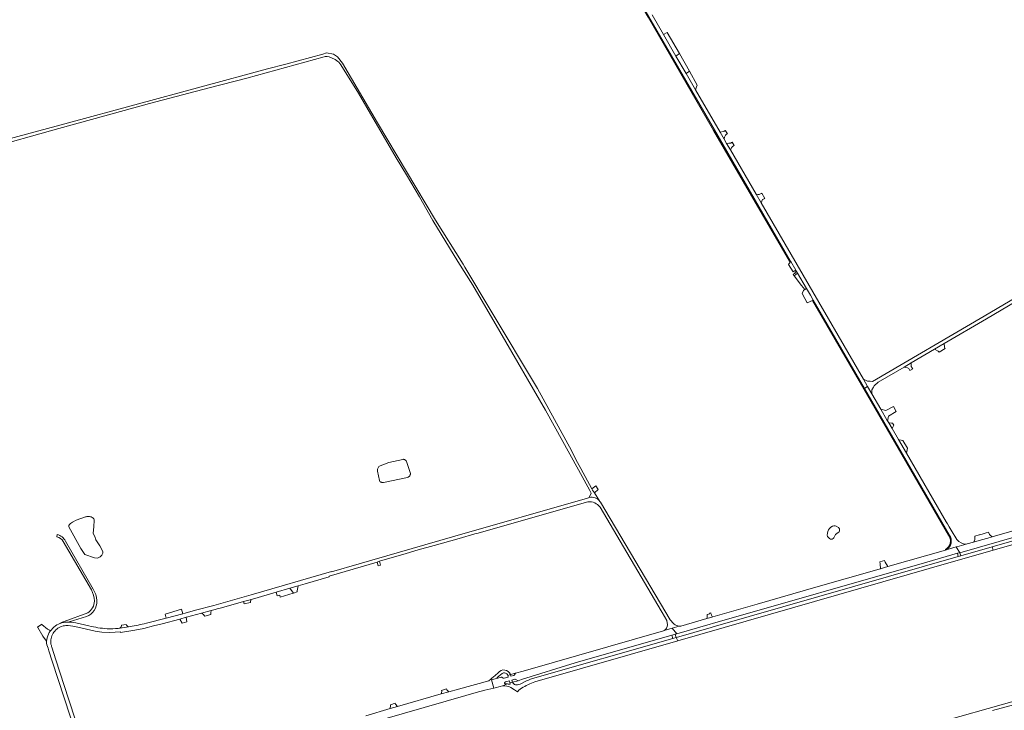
# Model space of a CAD drawing. Header units: metres. Extents: x 166325 to 190320, y 381923 to 404576.
# Tile 923 of 1056: x 177359 to 178165, y 400237 to 400801. Entities that reach past the tile are written whole.
import ezdxf

# ---------------------------------------------------------------- set-up
doc = ezdxf.new("R2010")
doc.units = ezdxf.units.M
for name, color, linetype, lineweight in [('B-WE-OG-WATER_MEER-GV', 8, 'Continuous', 18), ('B-WE-VH-VERHARDING_ASFALT-GV', 8, 'Continuous', 18), ('B-WE-VH-VERHARDING_BETONSTRAATSTEEN-GV', 8, 'Continuous', 18), ('B-WE-VH-VERHARDING_FUNDERING_ZAND-GV', 8, 'Continuous', 18)]:
    doc.layers.add(name, color=color, linetype=linetype, lineweight=lineweight)

msp = doc.modelspace()

# ---------------------------------------------------------------- linework, layer by layer
at = {"layer": 'B-WE-OG-WATER_MEER-GV', "flags": 128}
for points in [[(177675.603, 400440.318), (177675.42, 400440.729), (177675.166, 400441.1), (177674.852, 400441.421), (177674.485, 400441.682), (177674.078, 400441.873), (177673.644, 400441.989), (177673.195, 400442.027), (177672.748, 400441.985), (177672.648, 400441.964), (177661.405, 400439.39), (177654.119, 400436.706), (177653.642, 400436.399), (177653.213, 400436.027), (177652.84, 400435.599), (177652.531, 400435.123), (177652.292, 400434.608), (177652.127, 400434.064), (177652.04, 400433.503), (177652.033, 400432.935), (177652.106, 400432.372), (177652.135, 400432.238), (177653.578, 400424.792), (177653.777, 400424.378), (177654.047, 400423.997), (177654.378, 400423.669), (177654.759, 400423.401), (177655.181, 400423.203), (177655.631, 400423.08), (177656.095, 400423.035), (177656.56, 400423.07), (177657.012, 400423.184), (177676.449, 400427.22), (177676.563, 400427.24), (177677.03, 400427.376), (177677.468, 400427.587), (177677.866, 400427.866), (177678.213, 400428.207), (177678.5, 400428.6), (177678.718, 400429.034), (177678.862, 400429.499), (177678.928, 400429.98), (177678.915, 400430.467)], [(177675.603, 400440.318), (177675.42, 400440.729), (177675.166, 400441.1), (177674.852, 400441.421), (177674.485, 400441.682), (177674.078, 400441.873), (177673.644, 400441.989), (177673.195, 400442.027), (177672.748, 400441.985), (177672.648, 400441.964), (177661.405, 400439.39), (177654.119, 400436.706), (177653.642, 400436.399), (177653.213, 400436.027), (177652.84, 400435.599), (177652.531, 400435.123), (177652.292, 400434.608), (177652.127, 400434.064), (177652.04, 400433.503), (177652.033, 400432.935), (177652.106, 400432.372), (177652.135, 400432.238), (177653.578, 400424.792), (177653.777, 400424.378), (177654.047, 400423.997), (177654.378, 400423.669), (177654.759, 400423.401), (177655.181, 400423.203), (177655.631, 400423.08), (177656.095, 400423.035), (177656.56, 400423.07), (177657.012, 400423.184), (177676.449, 400427.22), (177676.563, 400427.24), (177677.03, 400427.376), (177677.468, 400427.587), (177677.866, 400427.866), (177678.213, 400428.207), (177678.5, 400428.6), (177678.718, 400429.034), (177678.862, 400429.499), (177678.928, 400429.98), (177678.915, 400430.467)], [(177419.642, 400381.482), (177420.05, 400387.197), (177420.442, 400391.998), (177420.402, 400392.451), (177420.283, 400392.89), (177420.089, 400393.302), (177419.826, 400393.674), (177419.502, 400393.993), (177419.24, 400394.184), (177418.621, 400394.563), (177417.965, 400394.872), (177417.279, 400395.107), (177416.572, 400395.267), (177415.852, 400395.347), (177415.128, 400395.348), (177414.408, 400395.27), (177413.702, 400395.114), (177413.336, 400395), (177405.525, 400392.218), (177402.675, 400390.644), (177400.977, 400389.489), (177400.142, 400388.648), (177399.722, 400387.82), (177399.542, 400386.846), (177409.421, 400369.207), (177412.701, 400364.3), (177420.701, 400361.496), (177423.001, 400361.275), (177425.21, 400362.152), (177426.679, 400363.626), (177427.403, 400365.348), (177427.369, 400366.556), (177424.941, 400371.359), (177421.823, 400376.268), (177420.809, 400378.856)], [(177419.642, 400381.482), (177420.05, 400387.197), (177420.442, 400391.998), (177420.402, 400392.451), (177420.283, 400392.89), (177420.089, 400393.302), (177419.826, 400393.674), (177419.502, 400393.993), (177419.24, 400394.184), (177418.621, 400394.563), (177417.965, 400394.872), (177417.279, 400395.107), (177416.572, 400395.267), (177415.852, 400395.347), (177415.128, 400395.348), (177414.408, 400395.27), (177413.702, 400395.114), (177413.336, 400395), (177405.525, 400392.218), (177402.675, 400390.644), (177400.977, 400389.489), (177400.142, 400388.648), (177399.722, 400387.82), (177399.542, 400386.846), (177409.421, 400369.207), (177412.701, 400364.3), (177420.701, 400361.496), (177423.001, 400361.275), (177425.21, 400362.152), (177426.679, 400363.626), (177427.403, 400365.348), (177427.369, 400366.556), (177424.941, 400371.359), (177421.823, 400376.268), (177420.809, 400378.856)], [(178028.746, 400382.065), (178029.412, 400382.729), (178029.804, 400383.457), (178029.942, 400384.422), (178029.815, 400385.205), (178028.915, 400386.281), (178027.155, 400387.325), (178026.309, 400387.59), (178025.225, 400387.601), (178024.078, 400387.338), (178022.798, 400386.653), (178021.535, 400385.475), (178020.887, 400384.32), (178020.367, 400383.046), (178020.019, 400381.753), (178019.762, 400379.997), (178020.052, 400378.776), (178020.561, 400378.302), (178021.507, 400377.327), (178022.562, 400376.725), (178023.723, 400376.618), (178024.634, 400377.291), (178025.154, 400377.9), (178025.683, 400378.928), (178026.586, 400380.511), (178027.589, 400381.384)], [(178028.746, 400382.065), (178029.412, 400382.729), (178029.804, 400383.457), (178029.942, 400384.422), (178029.815, 400385.205), (178028.915, 400386.281), (178027.155, 400387.325), (178026.309, 400387.59), (178025.225, 400387.601), (178024.078, 400387.338), (178022.798, 400386.653), (178021.535, 400385.475), (178020.887, 400384.32), (178020.367, 400383.046), (178020.019, 400381.753), (178019.762, 400379.997), (178020.052, 400378.776), (178020.561, 400378.302), (178021.507, 400377.327), (178022.562, 400376.725), (178023.723, 400376.618), (178024.634, 400377.291), (178025.154, 400377.9), (178025.683, 400378.928), (178026.586, 400380.511), (178027.589, 400381.384)]]:
    msp.add_lwpolyline(points, close=True, dxfattribs=at)
at = {"layer": 'B-WE-VH-VERHARDING_ASFALT-GV', "flags": 128}
for points in [[(177873.94, 400803.85), (177927.49, 400711.291), (177989.605, 400604.367), (177989.934, 400603.801), (177994.131, 400596.576), (177994.218, 400596.426), (177994.706, 400595.586), (177995.53, 400594.167), (178002.868, 400581.536), (178005.977, 400576.184), (178008.368, 400572.068), (178050.234, 400500), (178051.376, 400500.66), (178052.832, 400501.501), (178049.382, 400507.431), (178000, 400592.684), (177965.729, 400651.712), (177961.629, 400658.773), (177940.584, 400695.022), (177937.502, 400700.33), (177935.439, 400703.883), (177932.125, 400709.592), (177912.075, 400744.196), (177904.345, 400757.54), (177896.118, 400771.742), (177885.973, 400789.256), (177876.619, 400805.403)], [(177873.94, 400803.85), (177927.49, 400711.291), (177989.605, 400604.367), (177989.934, 400603.801), (177994.131, 400596.576), (177994.218, 400596.426), (177994.706, 400595.586), (177995.53, 400594.167), (178002.868, 400581.536), (178005.977, 400576.184), (178008.368, 400572.068), (178050.234, 400500), (178051.376, 400500.66), (178052.832, 400501.501), (178049.382, 400507.431), (178000, 400592.684), (177965.729, 400651.712), (177961.629, 400658.773), (177940.584, 400695.022), (177937.502, 400700.33), (177935.439, 400703.883), (177932.125, 400709.592), (177912.075, 400744.196), (177904.345, 400757.54), (177896.118, 400771.742), (177885.973, 400789.256), (177876.619, 400805.403)], [(178268.411, 400629.83), (178148.02, 400559.041), (178056.741, 400505.741), (178054.817, 400505.779), (178052.652, 400505.821), (178049.382, 400507.431), (178052.832, 400501.501), (178056.282, 400495.57), (178056.321, 400498.75), (178057.527, 400501.056), (178058.032, 400502.021), (178061.472, 400505.001), (178082.736, 400517.487), (178088.506, 400520.875), (178107.638, 400532.109), (178115.526, 400536.74), (178149.912, 400556.931), (178270.09, 400627.591)], [(178268.411, 400629.83), (178148.02, 400559.041), (178056.741, 400505.741), (178054.817, 400505.779), (178052.652, 400505.821), (178049.382, 400507.431), (178052.832, 400501.501), (178056.282, 400495.57), (178056.321, 400498.75), (178057.527, 400501.056), (178058.032, 400502.021), (178061.472, 400505.001), (178082.736, 400517.487), (178088.506, 400520.875), (178107.638, 400532.109), (178115.526, 400536.74), (178149.912, 400556.931), (178270.09, 400627.591)], [(178084.477, 400446.991), (178077.962, 400458.215), (178072.776, 400467.152), (178070.062, 400471.827), (178069.046, 400473.577), (178068.901, 400473.828), (178063.64, 400482.893), (178056.282, 400495.57), (178052.832, 400501.501), (178051.376, 400500.66), (178050.234, 400500), (178119.58, 400380.19)], [(178084.477, 400446.991), (178077.962, 400458.215), (178072.776, 400467.152), (178070.062, 400471.827), (178069.046, 400473.577), (178068.901, 400473.828), (178063.64, 400482.893), (178056.282, 400495.57), (178052.832, 400501.501), (178051.376, 400500.66), (178050.234, 400500), (178119.58, 400380.19)], [(178590.012, 400494.77), (178403.621, 400441.42), (178322.302, 400418.37), (178154.707, 400370.506), (178155.529, 400367.663), (178404.651, 400438.81)], [(178590.012, 400494.77), (178403.621, 400441.42), (178322.302, 400418.37), (178154.707, 400370.506), (178155.529, 400367.663), (178404.651, 400438.81)], [(178125.881, 400376.48), (178121.175, 400384.146), (178119.617, 400386.685), (178118.061, 400389.221), (178117.061, 400390.85), (178084.477, 400446.991)], [(178125.881, 400376.48), (178121.175, 400384.146), (178119.617, 400386.685), (178118.061, 400389.221), (178117.061, 400390.85), (178084.477, 400446.991)], [(178318.521, 400425.42), (178154.736, 400378.677), (178151.206, 400377.67), (178145.951, 400376.17), (178139.5, 400374.329), (178134.29, 400372.842), (178133.51, 400372.774), (178127.665, 400371.11), (178125.292, 400370.435), (178128.343, 400365.67), (178226.66, 400393.76)], [(178318.521, 400425.42), (178154.736, 400378.677), (178151.206, 400377.67), (178145.951, 400376.17), (178139.5, 400374.329), (178134.29, 400372.842), (178133.51, 400372.774), (178127.665, 400371.11), (178125.292, 400370.435), (178128.343, 400365.67), (178226.66, 400393.76)], [(177404.652, 400305.277), (177410.611, 400303.9), (177421.177, 400301.634), (177426.543, 400300.739), (177433.275, 400300.386), (177441.9, 400300.958), (177441.973, 400300.415), (177453.459, 400302.265), (177461.063, 400303.814), (177468.911, 400305.761), (177475.952, 400307.621), (177490.267, 400311.404), (177495.631, 400312.822), (177495.712, 400312.843), (177508.066, 400316.185), (177516.002, 400318.331), (177519.181, 400319.191), (177519.348, 400319.237), (177520.829, 400319.649), (177524.482, 400320.664), (177542.488, 400325.668), (177543.444, 400325.934), (177547.931, 400327.181), (177548.444, 400327.323), (177549.735, 400327.682), (177569.079, 400333.308), (177580.454, 400336.616), (177587.146, 400338.562), (177592.854, 400340.222), (177612.63, 400345.974), (177612.497, 400346.486), (177651.792, 400358.056), (177653.7, 400358.618), (177675.423, 400365.015), (177685.391, 400367.95), (177698.411, 400371.51), (177718.68, 400377.268), (177731.67, 400380.958), (177733.179, 400381.387), (177824.084, 400407.211)], [(177404.652, 400305.277), (177410.611, 400303.9), (177421.177, 400301.634), (177426.543, 400300.739), (177433.275, 400300.386), (177441.9, 400300.958), (177441.973, 400300.415), (177453.459, 400302.265), (177461.063, 400303.814), (177468.911, 400305.761), (177475.952, 400307.621), (177490.267, 400311.404), (177495.631, 400312.822), (177495.712, 400312.843), (177508.066, 400316.185), (177516.002, 400318.331), (177519.181, 400319.191), (177519.348, 400319.237), (177520.829, 400319.649), (177524.482, 400320.664), (177542.488, 400325.668), (177543.444, 400325.934), (177547.931, 400327.181), (177548.444, 400327.323), (177549.735, 400327.682), (177569.079, 400333.308), (177580.454, 400336.616), (177587.146, 400338.562), (177592.854, 400340.222), (177612.63, 400345.974), (177612.497, 400346.486), (177651.792, 400358.056), (177653.7, 400358.618), (177675.423, 400365.015), (177685.391, 400367.95), (177698.411, 400371.51), (177718.68, 400377.268), (177731.67, 400380.958), (177733.179, 400381.387), (177824.084, 400407.211)], [(177825.202, 400410.745), (177824.482, 400410.541), (177823.783, 400410.273), (177713.381, 400378.75), (177637.068, 400356.68), (177614.323, 400350.102), (177614.283, 400350.247), (177548.733, 400331.12), (177518.152, 400322.605), (177503.271, 400318.573), (177494.815, 400316.282), (177492.745, 400315.74), (177479.192, 400312.192), (177462.989, 400307.95)], [(177825.202, 400410.745), (177824.482, 400410.541), (177823.783, 400410.273), (177713.381, 400378.75), (177637.068, 400356.68), (177614.323, 400350.102), (177614.283, 400350.247), (177548.733, 400331.12), (177518.152, 400322.605), (177503.271, 400318.573), (177494.815, 400316.282), (177492.745, 400315.74), (177479.192, 400312.192), (177462.989, 400307.95)], [(177894.502, 400307.279), (177894.164, 400307.675), (177891.401, 400310.91), (177834.282, 400406.88), (177833.831, 400407.563)], [(177894.502, 400307.279), (177894.164, 400307.675), (177891.401, 400310.91), (177834.282, 400406.88), (177833.831, 400407.563)], [(177834.05, 400402.93), (177883.996, 400318.147), (177884.797, 400316.787), (177888.701, 400310.16), (177889.1, 400306.769)], [(177834.05, 400402.93), (177883.996, 400318.147), (177884.797, 400316.787), (177888.701, 400310.16), (177889.1, 400306.769)], [(178117.084, 400368.098), (178125.292, 400370.435), (178127.665, 400371.11), (178133.51, 400372.774)], [(178117.084, 400368.098), (178125.292, 400370.435), (178127.665, 400371.11), (178133.51, 400372.774)], [(177415.959, 400305.877), (177405.345, 400308.266), (177403.529, 400308.578), (177401.701, 400308.808), (177399.864, 400308.957), (177399.267, 400308.969), (177398.373, 400308.987), (177396.884, 400308.891), (177395.409, 400308.668), (177393.959, 400308.321), (177392.543, 400307.852), (177391.172, 400307.264), (177389.856, 400306.562), (177388.605, 400305.75), (177387.427, 400304.835), (177386.331, 400303.823), (177385.325, 400302.722), (177384.558, 400301.723), (177384.416, 400301.539), (177383.611, 400300.284), (177382.916, 400298.964), (177382.336, 400297.59), (177381.874, 400296.172), (177381.535, 400294.719), (177381.32, 400293.243)], [(177415.959, 400305.877), (177405.345, 400308.266), (177403.529, 400308.578), (177401.701, 400308.808), (177399.864, 400308.957), (177399.267, 400308.969), (177398.373, 400308.987), (177396.884, 400308.891), (177395.409, 400308.668), (177393.959, 400308.321), (177392.543, 400307.852), (177391.172, 400307.264), (177389.856, 400306.562), (177388.605, 400305.75), (177387.427, 400304.835), (177386.331, 400303.823), (177385.325, 400302.722), (177384.558, 400301.723), (177384.416, 400301.539), (177383.611, 400300.284), (177382.916, 400298.964), (177382.336, 400297.59), (177381.874, 400296.172), (177381.535, 400294.719), (177381.32, 400293.243)], [(177385.017, 400290.939), (177384.882, 400292.08), (177384.848, 400293.229), (177384.916, 400294.377), (177385.083, 400295.514), (177385.35, 400296.631), (177385.714, 400297.722), (177386.172, 400298.776), (177386.721, 400299.786), (177387.356, 400300.743), (177388.073, 400301.641), (177388.866, 400302.473), (177389.729, 400303.232), (177390.655, 400303.913), (177391.638, 400304.509), (177392.669, 400305.017), (177393.74, 400305.432), (177394.844, 400305.752), (177395.972, 400305.973), (177397.115, 400306.095)], [(177385.017, 400290.939), (177384.882, 400292.08), (177384.848, 400293.229), (177384.916, 400294.377), (177385.083, 400295.514), (177385.35, 400296.631), (177385.714, 400297.722), (177386.172, 400298.776), (177386.721, 400299.786), (177387.356, 400300.743), (177388.073, 400301.641), (177388.866, 400302.473), (177389.729, 400303.232), (177390.655, 400303.913), (177391.638, 400304.509), (177392.669, 400305.017), (177393.74, 400305.432), (177394.844, 400305.752), (177395.972, 400305.973), (177397.115, 400306.095)], [(177449.805, 400305.255), (177448.283, 400305.009), (177446.76, 400304.762), (177441.303, 400303.935), (177440.027, 400303.777)], [(177449.805, 400305.255), (177448.283, 400305.009), (177446.76, 400304.762), (177441.303, 400303.935), (177440.027, 400303.777)], [(177892.837, 400298.142), (177893.782, 400298.41), (177895.37, 400298.914), (177895.83, 400299.06), (177896.713, 400299.314), (177892.848, 400303.882), (177886.478, 400301.993), (177885.942, 400301.73), (177771.209, 400268.815), (177764.788, 400267.186), (177764.019, 400265.817), (177763.762, 400265.56), (177763.383, 400265.336), (177761.078, 400264.637), (177760.693, 400265.974), (177758.553, 400265.329), (177759.004, 400263.991), (177755.636, 400263.07), (177755.208, 400263.044), (177754.86, 400263.116), (177753.951, 400263.682), (177753.603, 400263.809), (177753.256, 400263.8), (177750.363, 400263.005), (177750.181, 400262.994), (177745.263, 400261.621), (177747.085, 400255.005), (177748.206, 400255.278), (177752.405, 400256.302), (177754.29, 400256.768), (177758.465, 400258.398), (177757.921, 400258.493), (177756.451, 400258.572), (177756.22, 400258.65)], [(177892.837, 400298.142), (177893.782, 400298.41), (177895.37, 400298.914), (177895.83, 400299.06), (177896.713, 400299.314), (177892.848, 400303.882), (177886.478, 400301.993), (177885.942, 400301.73), (177771.209, 400268.815), (177764.788, 400267.186), (177764.019, 400265.817), (177763.762, 400265.56), (177763.383, 400265.336), (177761.078, 400264.637), (177760.693, 400265.974), (177758.553, 400265.329), (177759.004, 400263.991), (177755.636, 400263.07), (177755.208, 400263.044), (177754.86, 400263.116), (177753.951, 400263.682), (177753.603, 400263.809), (177753.256, 400263.8), (177750.363, 400263.005), (177750.181, 400262.994), (177745.263, 400261.621), (177747.085, 400255.005), (177748.206, 400255.278), (177752.405, 400256.302), (177754.29, 400256.768), (177758.465, 400258.398), (177757.921, 400258.493), (177756.451, 400258.572), (177756.22, 400258.65)], [(177886.478, 400301.993), (177892.848, 400303.882), (177898.672, 400305.608)], [(177886.478, 400301.993), (177892.848, 400303.882), (177898.672, 400305.608)], [(177756.137, 400259.671), (177756.357, 400259.799), (177756.54, 400259.955), (177759.872, 400260.855), (177760.308, 400259.263), (177762.457, 400259.797), (177761.971, 400261.476), (177764.326, 400262.208), (177764.71, 400262.208), (177765.073, 400262.113), (177767.181, 400260.972), (177769.77, 400261.927), (177813.731, 400275.68), (177892.837, 400298.142)], [(177756.137, 400259.671), (177756.357, 400259.799), (177756.54, 400259.955), (177759.872, 400260.855), (177760.308, 400259.263), (177762.457, 400259.797), (177761.971, 400261.476), (177764.326, 400262.208), (177764.71, 400262.208), (177765.073, 400262.113), (177767.181, 400260.972), (177769.77, 400261.927), (177813.731, 400275.68), (177892.837, 400298.142)], [(177897.622, 400293.6), (177897.718, 400293.628), (177896.202, 400296.309), (177894.369, 400295.74), (177893.623, 400295.528), (177778.675, 400262.858)], [(177897.622, 400293.6), (177897.718, 400293.628), (177896.202, 400296.309), (177894.369, 400295.74), (177893.623, 400295.528), (177778.675, 400262.858)], [(177780.638, 400260.198), (177897.622, 400293.6)], [(177780.638, 400260.198), (177897.622, 400293.6)], [(177382.651, 400287.666), (177383.303, 400285.472), (177386.026, 400277.103)], [(177382.651, 400287.666), (177383.303, 400285.472), (177386.026, 400277.103)], [(177386.026, 400277.103), (177405.61, 400216.922), (177419.218, 400174.657), (177419.498, 400173.682), (177419.778, 400172.137), (177419.988, 400170.673), (177423.698, 400172.109), (177422.694, 400174.792), (177399.47, 400246.122), (177389.111, 400277.939), (177385.677, 400288.486)], [(177386.026, 400277.103), (177405.61, 400216.922), (177419.218, 400174.657), (177419.498, 400173.682), (177419.778, 400172.137), (177419.988, 400170.673), (177423.698, 400172.109), (177422.694, 400174.792), (177399.47, 400246.122), (177389.111, 400277.939), (177385.677, 400288.486)], [(177605.862, 400214.77), (177724.178, 400249), (177732.766, 400251.422), (177739.885, 400253.146), (177747.085, 400255.005), (177745.263, 400261.621), (177744.982, 400262.64), (177742.969, 400260.986), (177718.294, 400254.161), (177710.372, 400251.986), (177703.99, 400250.15), (177668.382, 400239.914), (177662.492, 400238.222), (177642.359, 400232.416)], [(177605.862, 400214.77), (177724.178, 400249), (177732.766, 400251.422), (177739.885, 400253.146), (177747.085, 400255.005), (177745.263, 400261.621), (177744.982, 400262.64), (177742.969, 400260.986), (177718.294, 400254.161), (177710.372, 400251.986), (177703.99, 400250.15), (177668.382, 400239.914), (177662.492, 400238.222), (177642.359, 400232.416)], [(177750.621, 400267.505), (177748.311, 400265.375), (177745.609, 400263.155), (177744.982, 400262.64)], [(177750.621, 400267.505), (177748.311, 400265.375), (177745.609, 400263.155), (177744.982, 400262.64)], [(177744.982, 400262.64), (177745.263, 400261.621), (177750.181, 400262.994)], [(177744.982, 400262.64), (177745.263, 400261.621), (177750.181, 400262.994)], [(177749.967, 400263.753), (177753.839, 400266.942)], [(177749.967, 400263.753), (177753.839, 400266.942)], [(177758.553, 400265.329), (177760.693, 400265.974)], [(177758.553, 400265.329), (177760.693, 400265.974)], [(177759.957, 400258.067), (177759.009, 400258.303), (177758.465, 400258.398), (177754.29, 400256.768)], [(177759.957, 400258.067), (177759.009, 400258.303), (177758.465, 400258.398), (177754.29, 400256.768)], [(177762.457, 400259.797), (177760.308, 400259.263), (177760.47, 400258.67)], [(177762.457, 400259.797), (177760.308, 400259.263), (177760.47, 400258.67)], [(177760.949, 400255.363), (177763.975, 400253.519), (177766.493, 400251.984), (177767.723, 400253.322), (177769.68, 400254.97)], [(177760.949, 400255.363), (177763.975, 400253.519), (177766.493, 400251.984), (177767.723, 400253.322), (177769.68, 400254.97)], [(177765.409, 400257.559), (177764.941, 400257.664)], [(177765.409, 400257.559), (177764.941, 400257.664)], [(177772.31, 400259.982), (177769.757, 400258.699)], [(177772.31, 400259.982), (177769.757, 400258.699)]]:
    msp.add_lwpolyline(points, dxfattribs=at)
at = {"layer": 'B-WE-VH-VERHARDING_ASFALT-GV'}
for points in [[(177824.084, 400407.211, -0.263168), (177834.05, 400402.93)], [(177824.084, 400407.211, -0.263168), (177834.05, 400402.93)], [(177833.831, 400407.563, 0.300835), (177825.202, 400410.745)], [(177833.831, 400407.563, 0.300835), (177825.202, 400410.745)], [(178119.58, 400380.19, -0.4452637), (178117.084, 400368.098)], [(178119.58, 400380.19, -0.4452637), (178117.084, 400368.098)], [(178133.51, 400372.774, -0.2527415), (178125.881, 400376.48)], [(178133.51, 400372.774, -0.2527415), (178125.881, 400376.48)], [(177397.115, 400306.095, -0.0615721), (177404.652, 400305.277)], [(177397.115, 400306.095, -0.0615721), (177404.652, 400305.277)], [(177431.043, 400303.506, -0.048194), (177415.959, 400305.877)], [(177431.043, 400303.506, -0.048194), (177415.959, 400305.877)], [(177440.027, 400303.777, -0.0406311), (177431.043, 400303.506)], [(177440.027, 400303.777, -0.0406311), (177431.043, 400303.506)], [(177462.989, 400307.95, -0.0165996), (177449.805, 400305.255)], [(177462.989, 400307.95, -0.0165996), (177449.805, 400305.255)], [(177889.1, 400306.769, -0.2847012), (177886.478, 400301.993)], [(177889.1, 400306.769, -0.2847012), (177886.478, 400301.993)], [(177898.672, 400305.608, -0.1772073), (177894.502, 400307.279)], [(177898.672, 400305.608, -0.1772073), (177894.502, 400307.279)], [(177381.32, 400293.243, 0.1016546), (177382.651, 400287.666)], [(177381.32, 400293.243, 0.1016546), (177382.651, 400287.666)], [(177385.677, 400288.486, -0.0335243), (177385.017, 400290.939)], [(177385.677, 400288.486, -0.0335243), (177385.017, 400290.939)], [(177760.693, 400265.974, 0.5973896), (177750.621, 400267.505)], [(177760.693, 400265.974, 0.5973896), (177750.621, 400267.505)], [(177750.181, 400262.994, -0.6458774), (177749.967, 400263.753)], [(177753.839, 400266.942, -0.4711521), (177758.553, 400265.329)], [(177753.839, 400266.942, -0.4711521), (177758.553, 400265.329)], [(177778.675, 400262.858, 0.037739), (177772.31, 400259.982)], [(177778.675, 400262.858, 0.037739), (177772.31, 400259.982)], [(177754.29, 400256.768, -0.177636), (177760.949, 400255.363)], [(177754.29, 400256.768, -0.177636), (177760.949, 400255.363)], [(177756.22, 400258.65, -0.6337244), (177756.137, 400259.671)], [(177760.47, 400258.67, -0.5788461), (177759.957, 400258.067)], [(177764.941, 400257.664, -0.1938318), (177762.457, 400259.797)], [(177764.941, 400257.664, -0.1938318), (177762.457, 400259.797)], [(177769.757, 400258.699, -0.0841788), (177765.409, 400257.559)], [(177769.757, 400258.699, -0.0841788), (177765.409, 400257.559)], [(177769.68, 400254.97, -0.0260837), (177780.638, 400260.198)], [(177769.68, 400254.97, -0.0260837), (177780.638, 400260.198)]]:
    msp.add_lwpolyline(points, format="xyb", dxfattribs=at)
at = {"layer": 'B-WE-VH-VERHARDING_ASFALT-GV', "flags": 128}
for points in [[(177892.848, 400303.882), (177896.713, 400299.314), (177924.179, 400307.202), (177925.988, 400307.721), (178101.231, 400358.05), (178126.272, 400365.16), (178128.343, 400365.67), (178125.292, 400370.435), (178117.084, 400368.098), (178116.506, 400367.79), (178069.284, 400354.248), (178066.616, 400353.483), (178063.392, 400352.558), (178062.236, 400352.227), (178010.543, 400337.404), (177962.53, 400323.636), (177926.144, 400313.202), (177924.6, 400312.759), (177921.255, 400311.8), (177899.981, 400305.7), (177898.672, 400305.608)], [(177892.848, 400303.882), (177896.713, 400299.314), (177924.179, 400307.202), (177925.988, 400307.721), (178101.231, 400358.05), (178126.272, 400365.16), (178128.343, 400365.67), (178125.292, 400370.435), (178117.084, 400368.098), (178116.506, 400367.79), (178069.284, 400354.248), (178066.616, 400353.483), (178063.392, 400352.558), (178062.236, 400352.227), (178010.543, 400337.404), (177962.53, 400323.636), (177926.144, 400313.202), (177924.6, 400312.759), (177921.255, 400311.8), (177899.981, 400305.7), (177898.672, 400305.608)], [(178103.172, 400352.71), (178155.529, 400367.663), (178154.707, 400370.506), (178129.092, 400363.19), (178126.96, 400362.58), (177926.646, 400305.059), (177924.837, 400304.54), (177896.592, 400296.43), (177896.202, 400296.309), (177897.718, 400293.628)], [(178103.172, 400352.71), (178155.529, 400367.663), (178154.707, 400370.506), (178129.092, 400363.19), (178126.96, 400362.58), (177926.646, 400305.059), (177924.837, 400304.54), (177896.592, 400296.43), (177896.202, 400296.309), (177897.718, 400293.628)]]:
    msp.add_lwpolyline(points, close=True, dxfattribs=at)
at = {"layer": 'B-WE-VH-VERHARDING_BETONSTRAATSTEEN-GV', "flags": 128}
for points in [[(177742.826, 401026.324), (177742.53, 401025.61), (177742.906, 401025.448), (177743.624, 401025.051), (177744.3, 401024.586), (177744.927, 401024.057), (177800.09, 400929.335), (177873.249, 400803.425), (177926.799, 400710.866), (177988.914, 400603.942), (177989.406, 400603.08)], [(177742.826, 401026.324), (177742.53, 401025.61), (177742.906, 401025.448), (177743.624, 401025.051), (177744.3, 401024.586), (177744.927, 401024.057), (177800.09, 400929.335), (177873.249, 400803.425), (177926.799, 400710.866), (177988.914, 400603.942), (177989.406, 400603.08)], [(177989.406, 400603.08), (177989.605, 400603.351), (177989.934, 400603.801), (177989.605, 400604.367), (177927.49, 400711.291), (177873.94, 400803.85), (177800.781, 400929.76), (177745.618, 401024.482), (177745.04, 401024.997)], [(177989.406, 400603.08), (177989.605, 400603.351), (177989.934, 400603.801), (177989.605, 400604.367), (177927.49, 400711.291), (177873.94, 400803.85), (177800.781, 400929.76), (177745.618, 401024.482), (177745.04, 401024.997)], [(178119.58, 400380.19), (178050.234, 400500), (178008.368, 400572.068), (178007.744, 400571.806), (178049.628, 400499.706), (178118.974, 400379.896), (178119.415, 400379.231), (178119.786, 400378.526), (178120.085, 400377.788), (178120.308, 400377.023), (178120.454, 400376.239), (178120.52, 400375.445), (178120.507, 400374.648), (178120.414, 400373.857), (178120.242, 400373.079), (178119.992, 400372.322), (178119.94, 400372.19), (178119.578, 400371.474), (178119.146, 400370.797), (178118.649, 400370.167), (178118.092, 400369.59), (178117.48, 400369.071), (178116.819, 400368.615), (178116.498, 400368.427), (178116.506, 400367.79), (178117.084, 400368.098)], [(178119.58, 400380.19), (178050.234, 400500), (178008.368, 400572.068), (178007.744, 400571.806), (178049.628, 400499.706), (178118.974, 400379.896), (178119.415, 400379.231), (178119.786, 400378.526), (178120.085, 400377.788), (178120.308, 400377.023), (178120.454, 400376.239), (178120.52, 400375.445), (178120.507, 400374.648), (178120.414, 400373.857), (178120.242, 400373.079), (178119.992, 400372.322), (178119.94, 400372.19), (178119.578, 400371.474), (178119.146, 400370.797), (178118.649, 400370.167), (178118.092, 400369.59), (178117.48, 400369.071), (178116.819, 400368.615), (178116.498, 400368.427), (178116.506, 400367.79), (178117.084, 400368.098)], [(177390.003, 400380.578), (177389.871, 400378.612)], [(177390.003, 400380.578), (177389.871, 400378.612)], [(177395.032, 400374.81), (177418.101, 400335.238)], [(177395.032, 400374.81), (177418.101, 400335.238)], [(177419.57, 400335.91), (177396.88, 400375.081)], [(177419.57, 400335.91), (177396.88, 400375.081)], [(178154.868, 400236.605), (178232.188, 400257.343), (178319.959, 400281.756), (178403.291, 400305.246), (178477.079, 400324.85), (178490.46, 400328.555), (178492.684, 400329.171), (178570.391, 400350.688), (178646.767, 400371.12), (178648.957, 400371.662), (178649.971, 400371.535), (178650.291, 400371.367), (178648.895, 400375.972), (178648.23, 400375.051), (178645.536, 400374.28), (178622.959, 400367.819), (178479.622, 400329.092), (178342.913, 400291.092), (178205.267, 400253.386), (178202.734, 400252.675), (178200.743, 400252.116), (178194.038, 400250.236), (178085.584, 400219.813)], [(178154.868, 400236.605), (178232.188, 400257.343), (178319.959, 400281.756), (178403.291, 400305.246), (178477.079, 400324.85), (178490.46, 400328.555), (178492.684, 400329.171), (178570.391, 400350.688), (178646.767, 400371.12), (178648.957, 400371.662), (178649.971, 400371.535), (178650.291, 400371.367), (178648.895, 400375.972), (178648.23, 400375.051), (178645.536, 400374.28), (178622.959, 400367.819), (178479.622, 400329.092), (178342.913, 400291.092), (178205.267, 400253.386), (178202.734, 400252.675), (178200.743, 400252.116), (178194.038, 400250.236), (178085.584, 400219.813)], [(177420.524, 400326.242), (177420.531, 400326.118)], [(177420.524, 400326.242), (177420.531, 400326.118)], [(177422.461, 400326.322), (177422.443, 400326.686)], [(177422.461, 400326.322), (177422.443, 400326.686)], [(177515.719, 400316.682), (177515.741, 400316.88), (177516.002, 400318.331), (177508.066, 400316.185)], [(177515.719, 400316.682), (177515.741, 400316.88), (177516.002, 400318.331), (177508.066, 400316.185)], [(177415.051, 400316.56), (177395.751, 400309.469), (177394.157, 400308.883), (177391.172, 400307.264), (177392.543, 400307.852), (177393.959, 400308.321), (177395.409, 400308.668), (177396.884, 400308.891), (177398.373, 400308.987), (177399.267, 400308.969), (177399.768, 400309.122), (177413.985, 400313.469)], [(177415.051, 400316.56), (177395.751, 400309.469), (177394.157, 400308.883), (177391.172, 400307.264), (177392.543, 400307.852), (177393.959, 400308.321), (177395.409, 400308.668), (177396.884, 400308.891), (177398.373, 400308.987), (177399.267, 400308.969), (177399.768, 400309.122), (177413.985, 400313.469)], [(177510.946, 400313.724), (177515.658, 400315.011), (177515.719, 400316.682)], [(177510.946, 400313.724), (177515.658, 400315.011), (177515.719, 400316.682)], [(177753.839, 400266.942), (177749.967, 400263.753)], [(177750.181, 400262.994), (177750.363, 400263.005), (177753.256, 400263.8), (177753.603, 400263.809), (177753.951, 400263.682), (177754.86, 400263.116), (177755.208, 400263.044), (177755.636, 400263.07), (177759.004, 400263.991), (177758.553, 400265.329)], [(177750.181, 400262.994), (177750.363, 400263.005), (177753.256, 400263.8), (177753.603, 400263.809), (177753.951, 400263.682), (177754.86, 400263.116), (177755.208, 400263.044), (177755.636, 400263.07), (177759.004, 400263.991), (177758.553, 400265.329)], [(177759.872, 400260.855), (177756.54, 400259.955), (177756.357, 400259.799), (177756.137, 400259.671)], [(177759.872, 400260.855), (177756.54, 400259.955), (177756.357, 400259.799), (177756.137, 400259.671)], [(177756.22, 400258.65), (177756.451, 400258.572), (177757.921, 400258.493), (177758.465, 400258.398), (177759.009, 400258.303), (177759.957, 400258.067)], [(177756.22, 400258.65), (177756.451, 400258.572), (177757.921, 400258.493), (177758.465, 400258.398), (177759.009, 400258.303), (177759.957, 400258.067)], [(177760.47, 400258.67), (177760.308, 400259.263), (177759.872, 400260.855)], [(177760.47, 400258.67), (177760.308, 400259.263), (177759.872, 400260.855)]]:
    msp.add_lwpolyline(points, dxfattribs=at)
for points in [[(177888.98, 400791.094), (177885.973, 400789.256), (177896.118, 400771.742), (177898.968, 400773.875)], [(177888.98, 400791.094), (177885.973, 400789.256), (177896.118, 400771.742), (177898.968, 400773.875)], [(177898.968, 400773.875), (177896.118, 400771.742), (177904.345, 400757.54), (177907.072, 400759.346)], [(177898.968, 400773.875), (177896.118, 400771.742), (177904.345, 400757.54), (177907.072, 400759.346)], [(177907.072, 400759.346), (177904.345, 400757.54), (177912.075, 400744.196), (177912.843, 400746.59), (177913.452, 400747.929)], [(177907.072, 400759.346), (177904.345, 400757.54), (177912.075, 400744.196), (177912.843, 400746.59), (177913.452, 400747.929)], [(177937.649, 400707.824), (177938.197, 400708.097), (177936.683, 400710.705), (177936.536, 400710.958), (177936.235, 400710.74), (177935.708, 400710.438), (177935.145, 400710.208), (177934.557, 400710.053), (177932.125, 400709.592), (177935.439, 400703.883), (177935.722, 400705.445), (177936.515, 400707.123), (177937.531, 400707.751)], [(177937.649, 400707.824), (177938.197, 400708.097), (177936.683, 400710.705), (177936.536, 400710.958), (177936.235, 400710.74), (177935.708, 400710.438), (177935.145, 400710.208), (177934.557, 400710.053), (177932.125, 400709.592), (177935.439, 400703.883), (177935.722, 400705.445), (177936.515, 400707.123), (177937.531, 400707.751)], [(177942.136, 400701.313), (177941.585, 400700.961), (177941.023, 400700.602), (177939.284, 400700.411), (177937.502, 400700.33), (177940.584, 400695.022), (177941.498, 400696.556), (177942.394, 400697.697), (177943.783, 400698.475)], [(177942.136, 400701.313), (177941.585, 400700.961), (177941.023, 400700.602), (177939.284, 400700.411), (177937.502, 400700.33), (177940.584, 400695.022), (177941.498, 400696.556), (177942.394, 400697.697), (177943.783, 400698.475)], [(177966.305, 400659.587), (177965.966, 400659.413), (177965.088, 400658.962), (177964.665, 400658.745), (177964.036, 400658.504), (177962.977, 400658.492), (177961.629, 400658.773), (177965.729, 400651.712), (177966.199, 400653.07), (177966.838, 400654.324), (177967.428, 400654.635), (177967.588, 400654.719), (177968.627, 400655.267), (177968.825, 400655.371)], [(177966.305, 400659.587), (177965.966, 400659.413), (177965.088, 400658.962), (177964.665, 400658.745), (177964.036, 400658.504), (177962.977, 400658.492), (177961.629, 400658.773), (177965.729, 400651.712), (177966.199, 400653.07), (177966.838, 400654.324), (177967.428, 400654.635), (177967.588, 400654.719), (177968.627, 400655.267), (177968.825, 400655.371)], [(177989.934, 400603.801), (177989.605, 400603.351), (177989.406, 400603.08), (177988.194, 400601.423), (177991.974, 400595.242), (177992.768, 400595.789), (177994.131, 400596.576)], [(177989.934, 400603.801), (177989.605, 400603.351), (177989.406, 400603.08), (177988.194, 400601.423), (177991.974, 400595.242), (177992.768, 400595.789), (177994.131, 400596.576)], [(177995.53, 400594.167), (177994.706, 400595.586), (177993.403, 400594.867), (177993.74, 400594.378), (177992.208, 400593.322), (177991.938, 400593.1), (177992.696, 400592.126)], [(177995.53, 400594.167), (177994.706, 400595.586), (177993.403, 400594.867), (177993.74, 400594.378), (177992.208, 400593.322), (177991.938, 400593.1), (177992.696, 400592.126)], [(177995.53, 400594.167), (177992.696, 400592.126), (177998.857, 400584.213), (178001.435, 400580.733), (178002.868, 400581.536)], [(177995.53, 400594.167), (177992.696, 400592.126), (177998.857, 400584.213), (178001.435, 400580.733), (178002.868, 400581.536)], [(178002.868, 400581.536), (178001.435, 400580.733), (178000.614, 400580.274), (178000.5, 400580.192), (178000.371, 400580.099), (178000.461, 400579.981), (177999.211, 400577.511), (178001.451, 400573.525), (178003.436, 400569.994), (178007.744, 400571.806), (178008.368, 400572.068), (178005.977, 400576.184)], [(178002.868, 400581.536), (178001.435, 400580.733), (178000.614, 400580.274), (178000.5, 400580.192), (178000.371, 400580.099), (178000.461, 400579.981), (177999.211, 400577.511), (178001.451, 400573.525), (178003.436, 400569.994), (178007.744, 400571.806), (178008.368, 400572.068), (178005.977, 400576.184)], [(178111.185, 400529.749), (178116.229, 400532.684), (178115.885, 400532.958), (178115.547, 400533.813), (178115.526, 400536.74), (178107.638, 400532.109), (178110.391, 400530.559)], [(178111.185, 400529.749), (178116.229, 400532.684), (178115.885, 400532.958), (178115.547, 400533.813), (178115.526, 400536.74), (178107.638, 400532.109), (178110.391, 400530.559)], [(178088.506, 400520.875), (178082.736, 400517.487), (178085.442, 400516.841), (178086.443, 400516.326), (178086.894, 400515.768), (178087.415, 400514.64), (178089.698, 400515.96), (178089.259, 400516.591), (178089.141, 400516.786), (178088.521, 400517.81)], [(178088.506, 400520.875), (178082.736, 400517.487), (178085.442, 400516.841), (178086.443, 400516.326), (178086.894, 400515.768), (178087.415, 400514.64), (178089.698, 400515.96), (178089.259, 400516.591), (178089.141, 400516.786), (178088.521, 400517.81)], [(178063.64, 400482.893), (178068.901, 400473.828), (178069.046, 400473.577), (178069.216, 400474.282), (178069.673, 400476.18), (178069.929, 400477.242), (178076.27, 400481.119), (178074.06, 400485.26), (178068.234, 400482.271), (178067.625, 400481.958)], [(178063.64, 400482.893), (178068.901, 400473.828), (178069.046, 400473.577), (178069.216, 400474.282), (178069.673, 400476.18), (178069.929, 400477.242), (178076.27, 400481.119), (178074.06, 400485.26), (178068.234, 400482.271), (178067.625, 400481.958)], [(178072.776, 400467.152), (178073.047, 400467.68), (178073.697, 400468.946), (178074.196, 400469.919), (178073.231, 400471.611), (178073.016, 400471.597), (178072.219, 400471.659), (178070.667, 400471.78), (178070.062, 400471.827)], [(178072.776, 400467.152), (178073.047, 400467.68), (178073.697, 400468.946), (178074.196, 400469.919), (178073.231, 400471.611), (178073.016, 400471.597), (178072.219, 400471.659), (178070.667, 400471.78), (178070.062, 400471.827)], [(178077.962, 400458.215), (178084.477, 400446.991), (178085.542, 400451.125), (178081.542, 400457.432), (178080.292, 400457.705), (178078.624, 400458.07)], [(178077.962, 400458.215), (178084.477, 400446.991), (178085.542, 400451.125), (178081.542, 400457.432), (178080.292, 400457.705), (178078.624, 400458.07)], [(177830.566, 400420.249), (177827.35, 400417.76), (177827.9, 400416.74), (177829.342, 400414.509), (177832.471, 400417.315)], [(177830.566, 400420.249), (177827.35, 400417.76), (177827.9, 400416.74), (177829.342, 400414.509), (177832.471, 400417.315)], [(178154.736, 400378.677), (178154.12, 400379.082), (178153.546, 400379.555), (178153.025, 400380.086), (178152.565, 400380.671), (178152.278, 400381.113), (178151.932, 400381.771), (178151.659, 400382.463), (178149.714, 400381.885), (178146.46, 400380.917), (178144.41, 400380.308), (178143.94, 400380.168), (178140.614, 400379.179), (178140.388, 400376.277), (178139.5, 400374.329), (178145.951, 400376.17), (178151.206, 400377.67)], [(178154.736, 400378.677), (178154.12, 400379.082), (178153.546, 400379.555), (178153.025, 400380.086), (178152.565, 400380.671), (178152.278, 400381.113), (178151.932, 400381.771), (178151.659, 400382.463), (178149.714, 400381.885), (178146.46, 400380.917), (178144.41, 400380.308), (178143.94, 400380.168), (178140.614, 400379.179), (178140.388, 400376.277), (178139.5, 400374.329), (178145.951, 400376.17), (178151.206, 400377.67)], [(177653.7, 400358.618), (177651.792, 400358.056), (177652.639, 400354.898), (177654.547, 400355.384)], [(177653.7, 400358.618), (177651.792, 400358.056), (177652.639, 400354.898), (177654.547, 400355.384)], [(178067.277, 400357.907), (178066.518, 400359.291), (178062.806, 400358.261), (178062.971, 400356.656), (178063.392, 400352.558), (178066.616, 400353.483), (178069.284, 400354.248)], [(178067.277, 400357.907), (178066.518, 400359.291), (178062.806, 400358.261), (178062.971, 400356.656), (178063.392, 400352.558), (178066.616, 400353.483), (178069.284, 400354.248)], [(178128.343, 400365.67), (178126.272, 400365.16), (178126.96, 400362.58), (178129.092, 400363.19)], [(178128.343, 400365.67), (178126.272, 400365.16), (178126.96, 400362.58), (178129.092, 400363.19)], [(177580.454, 400336.616), (177569.079, 400333.308), (177569.941, 400330.464), (177572.077, 400331.039), (177572.514, 400329.253), (177583.159, 400332.536), (177583.249, 400332.615)], [(177580.454, 400336.616), (177569.079, 400333.308), (177569.941, 400330.464), (177572.077, 400331.039), (177572.514, 400329.253), (177583.159, 400332.536), (177583.249, 400332.615)], [(177587.146, 400338.562), (177580.454, 400336.616), (177583.249, 400332.615), (177586.296, 400333.567), (177586.431, 400334.361)], [(177587.146, 400338.562), (177580.454, 400336.616), (177583.249, 400332.615), (177586.296, 400333.567), (177586.431, 400334.361)], [(177548.046, 400325.033), (177548.444, 400327.323), (177547.931, 400327.181), (177543.444, 400325.934), (177542.488, 400325.668), (177543.082, 400323.765)], [(177548.046, 400325.033), (177548.444, 400327.323), (177547.931, 400327.181), (177543.444, 400325.934), (177542.488, 400325.668), (177543.082, 400323.765)], [(177492.745, 400315.74), (177491.765, 400319.484), (177478.361, 400315.366), (177479.192, 400312.192)], [(177492.745, 400315.74), (177491.765, 400319.484), (177478.361, 400315.366), (177479.192, 400312.192)], [(177495.631, 400312.822), (177490.267, 400311.404), (177492.39, 400308.079), (177496.029, 400309.036)], [(177495.631, 400312.822), (177490.267, 400311.404), (177492.39, 400308.079), (177496.029, 400309.036)], [(177921.255, 400311.8), (177924.6, 400312.759), (177926.144, 400313.202), (177925.81, 400313.607), (177925.51, 400314.039), (177925.247, 400314.493), (177925.023, 400314.968), (177924.839, 400315.46), (177924.696, 400315.965), (177924.595, 400316.481), (177923.629, 400316.201), (177923.752, 400315.766), (177921.704, 400315.235), (177921.706, 400314.365), (177921.631, 400313.498), (177921.48, 400312.641)], [(177921.255, 400311.8), (177924.6, 400312.759), (177926.144, 400313.202), (177925.81, 400313.607), (177925.51, 400314.039), (177925.247, 400314.493), (177925.023, 400314.968), (177924.839, 400315.46), (177924.696, 400315.965), (177924.595, 400316.481), (177923.629, 400316.201), (177923.752, 400315.766), (177921.704, 400315.235), (177921.706, 400314.365), (177921.631, 400313.498), (177921.48, 400312.641)], [(177381.32, 400293.243), (177381.535, 400294.719), (177381.874, 400296.172), (177382.336, 400297.59), (177382.916, 400298.964), (177383.611, 400300.284), (177384.416, 400301.539), (177384.558, 400301.723), (177383.753, 400302.305), (177382.226, 400303.13), (177377.669, 400306.939), (177377.503, 400307.128), (177374.021, 400304.841), (177374.208, 400304.541), (177378.408, 400297.462)], [(177381.32, 400293.243), (177381.535, 400294.719), (177381.874, 400296.172), (177382.336, 400297.59), (177382.916, 400298.964), (177383.611, 400300.284), (177384.416, 400301.539), (177384.558, 400301.723), (177383.753, 400302.305), (177382.226, 400303.13), (177377.669, 400306.939), (177377.503, 400307.128), (177374.021, 400304.841), (177374.208, 400304.541), (177378.408, 400297.462)], [(177441.303, 400303.935), (177446.76, 400304.762), (177448.283, 400305.009), (177447.934, 400305.259), (177447.609, 400305.539), (177447.31, 400305.847), (177447.041, 400306.18), (177446.802, 400306.537), (177446.596, 400306.913), (177442.564, 400306.369), (177442.667, 400305.791), (177442.539, 400305.135)], [(177441.303, 400303.935), (177446.76, 400304.762), (177448.283, 400305.009), (177447.934, 400305.259), (177447.609, 400305.539), (177447.31, 400305.847), (177447.041, 400306.18), (177446.802, 400306.537), (177446.596, 400306.913), (177442.564, 400306.369), (177442.667, 400305.791), (177442.539, 400305.135)], [(177895.37, 400298.914), (177893.782, 400298.41), (177892.837, 400298.142), (177893.623, 400295.528), (177894.369, 400295.74), (177896.202, 400296.309)], [(177895.37, 400298.914), (177893.782, 400298.41), (177892.837, 400298.142), (177893.623, 400295.528), (177894.369, 400295.74), (177896.202, 400296.309)], [(177764.788, 400267.186), (177760.693, 400265.974), (177761.078, 400264.637), (177763.383, 400265.336), (177763.762, 400265.56), (177764.019, 400265.817)], [(177764.788, 400267.186), (177760.693, 400265.974), (177761.078, 400264.637), (177763.383, 400265.336), (177763.762, 400265.56), (177764.019, 400265.817)], [(177765.073, 400262.113), (177764.71, 400262.208), (177764.326, 400262.208), (177761.971, 400261.476), (177762.457, 400259.797), (177767.181, 400260.972)], [(177765.073, 400262.113), (177764.71, 400262.208), (177764.326, 400262.208), (177761.971, 400261.476), (177762.457, 400259.797), (177767.181, 400260.972)], [(177708.648, 400253.445), (177708.435, 400254.204), (177708.4, 400254.329), (177704.367, 400253.13), (177704.64, 400252.282), (177703.99, 400250.15), (177710.372, 400251.986)], [(177708.648, 400253.445), (177708.435, 400254.204), (177708.4, 400254.329), (177704.367, 400253.13), (177704.64, 400252.282), (177703.99, 400250.15), (177710.372, 400251.986)], [(177666.796, 400241.953), (177666.599, 400242.606), (177662.541, 400241.415), (177662.785, 400240.633), (177662.492, 400238.222), (177668.382, 400239.914)], [(177666.796, 400241.953), (177666.599, 400242.606), (177662.541, 400241.415), (177662.785, 400240.633), (177662.492, 400238.222), (177668.382, 400239.914)]]:
    msp.add_lwpolyline(points, close=True, dxfattribs=at)
at = {"layer": 'B-WE-VH-VERHARDING_BETONSTRAATSTEEN-GV'}
for points in [[(177389.871, 400378.612, -0.2018415), (177395.032, 400374.81)], [(177389.871, 400378.612, -0.2018415), (177395.032, 400374.81)], [(177396.88, 400375.081, 0.2249836), (177390.003, 400380.578)], [(177396.88, 400375.081, 0.2249836), (177390.003, 400380.578)], [(178117.084, 400368.098, 0.4452637), (178119.58, 400380.19)], [(177418.101, 400335.238, -0.1003998), (177420.524, 400326.242)], [(177418.101, 400335.238, -0.1003998), (177420.524, 400326.242)], [(177422.443, 400326.686, 0.121952), (177419.57, 400335.91)], [(177422.443, 400326.686, 0.121952), (177419.57, 400335.91)], [(177413.985, 400313.469, 0.3302048), (177422.461, 400326.322)], [(177413.985, 400313.469, 0.3302048), (177422.461, 400326.322)], [(177420.531, 400326.118, -0.2676018), (177415.051, 400316.56)], [(177420.531, 400326.118, -0.2676018), (177415.051, 400316.56)], [(177508.066, 400316.185, -0.0941704), (177510.946, 400313.724)], [(177508.066, 400316.185, -0.0941704), (177510.946, 400313.724)], [(177749.967, 400263.753, 0.6458774), (177750.181, 400262.994)], [(177749.967, 400263.753, 0.6458774), (177750.181, 400262.994)], [(177758.553, 400265.329, 0.4711521), (177753.839, 400266.942)], [(177756.137, 400259.671, 0.6337244), (177756.22, 400258.65)], [(177756.137, 400259.671, 0.6337244), (177756.22, 400258.65)], [(177759.957, 400258.067, 0.5788461), (177760.47, 400258.67)], [(177759.957, 400258.067, 0.5788461), (177760.47, 400258.67)]]:
    msp.add_lwpolyline(points, format="xyb", dxfattribs=at)
at = {"layer": 'B-WE-VH-VERHARDING_FUNDERING_ZAND-GV', "flags": 128}
for points in [[(177833.831, 400407.563), (177829.342, 400414.509), (177827.9, 400416.74), (177827.35, 400417.76), (177818.272, 400434.59), (177814.237, 400441.848), (177810.554, 400449.174), (177782.898, 400499.987), (177745.08, 400563.129), (177723.513, 400599.074), (177722.089, 400601.448), (177699.431, 400637.433), (177651.95, 400717.069), (177623.294, 400765.883), (177619.308, 400771.063), (177619.219, 400771.102), (177615.964, 400773.38), (177610.299, 400774.213), (177607.283, 400773.384), (177576.979, 400765.05), (177562.161, 400761.258), (177399.425, 400717.115), (177299.1, 400690.056)], [(177833.831, 400407.563), (177829.342, 400414.509), (177827.9, 400416.74), (177827.35, 400417.76), (177818.272, 400434.59), (177814.237, 400441.848), (177810.554, 400449.174), (177782.898, 400499.987), (177745.08, 400563.129), (177723.513, 400599.074), (177722.089, 400601.448), (177699.431, 400637.433), (177651.95, 400717.069), (177623.294, 400765.883), (177619.308, 400771.063), (177619.219, 400771.102), (177615.964, 400773.38), (177610.299, 400774.213), (177607.283, 400773.384), (177576.979, 400765.05), (177562.161, 400761.258), (177399.425, 400717.115), (177299.1, 400690.056)], [(177465.469, 400732.79), (177514.37, 400745.661), (177545.241, 400753.682), (177608.454, 400771.12), (177609.211, 400771.279), (177610.968, 400771.29), (177612.487, 400771.017), (177614.466, 400770.364), (177615.6, 400769.791), (177616.325, 400769.425), (177617.399, 400768.956), (177619.6, 400767.366), (177620.348, 400766.647), (177621.258, 400765.674), (177622.107, 400764.648), (177636.382, 400741.256), (177648.156, 400721.326), (177658.444, 400703.459), (177667.234, 400688.379), (177675.602, 400674.719), (177686.289, 400656.499), (177697.223, 400637.25), (177717.641, 400603.874), (177730.104, 400584.49), (177752.186, 400546.431), (177789.53, 400482.32), (177816.362, 400433.49), (177825.559, 400416.407), (177826.731, 400414.23), (177825.202, 400410.745)], [(177465.469, 400732.79), (177514.37, 400745.661), (177545.241, 400753.682), (177608.454, 400771.12), (177609.211, 400771.279), (177610.968, 400771.29), (177612.487, 400771.017), (177614.466, 400770.364), (177615.6, 400769.791), (177616.325, 400769.425), (177617.399, 400768.956), (177619.6, 400767.366), (177620.348, 400766.647), (177621.258, 400765.674), (177622.107, 400764.648), (177636.382, 400741.256), (177648.156, 400721.326), (177658.444, 400703.459), (177667.234, 400688.379), (177675.602, 400674.719), (177686.289, 400656.499), (177697.223, 400637.25), (177717.641, 400603.874), (177730.104, 400584.49), (177752.186, 400546.431), (177789.53, 400482.32), (177816.362, 400433.49), (177825.559, 400416.407), (177826.731, 400414.23), (177825.202, 400410.745)], [(177239.822, 400673.2), (177262.49, 400678.76), (177281.211, 400683.16), (177331.024, 400695.572), (177391.423, 400712.613), (177444.898, 400727.185), (177465.469, 400732.79)], [(177239.822, 400673.2), (177262.49, 400678.76), (177281.211, 400683.16), (177331.024, 400695.572), (177391.423, 400712.613), (177444.898, 400727.185), (177465.469, 400732.79)]]:
    msp.add_lwpolyline(points, dxfattribs=at)
at = {"layer": 'B-WE-VH-VERHARDING_FUNDERING_ZAND-GV'}
msp.add_lwpolyline([(177825.202, 400410.745, -0.300835), (177833.831, 400407.563)], format="xyb", dxfattribs=at)

doc.saveas('drawing.dxf')
